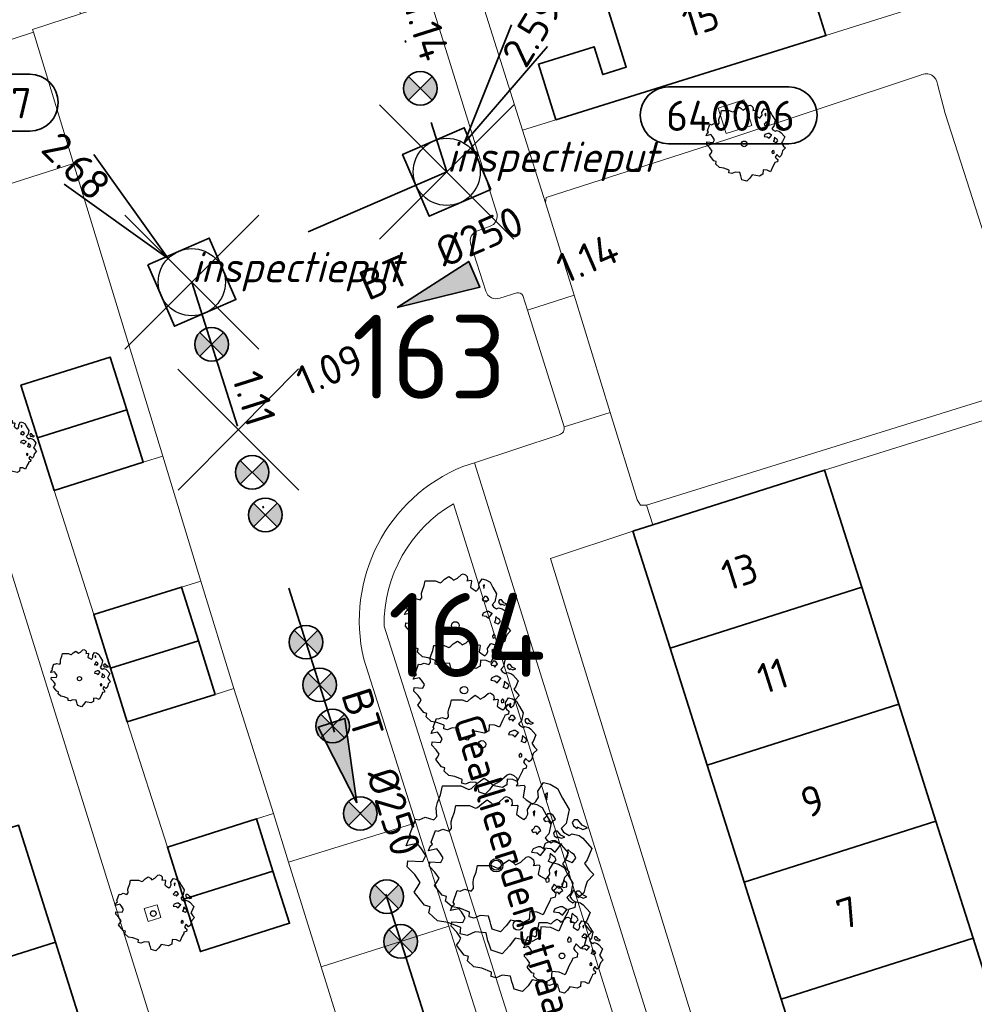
# Model space of a CAD drawing. Header units: metres. Extents: x 152391 to 157968, y 462336 to 467280.
# Tile 647 of 656: x 156724 to 156766, y 464712 to 464756. Entities that reach past the tile are written whole.
import ezdxf
from ezdxf.enums import TextEntityAlignment as Align

# ---------------------------------------------------------------- set-up
doc = ezdxf.new("R2010")
doc.units = ezdxf.units.M
doc.header["$LTSCALE"] = 0.75
doc.header["$PDMODE"] = 3
doc.header["$PDSIZE"] = 3
doc.linetypes.add('RI-VWA_BETON', pattern=[19, 9, -5, 0, -5])
doc.layers.get('0').update_dxf_attribs({"lineweight": 25})
doc.layers.get('defpoints').update_dxf_attribs({"lineweight": 25})
for name, color, linetype, lineweight in [('B-GV-GR-BOOM-S', 252, 'Continuous', 25), ('B-WE-GR-GROENVOORZIENING-GV', 251, 'Continuous', 18), ('B-WE-OG-BEBOUWING-GV', 6, 'Continuous', 35), ('B-WE-OG-BEBOUWING-T18', 1, 'Continuous', 18), ('B-WE-OG-TERREIN_CULTUURSCHEIDING-GV', 251, 'Continuous', 18), ('B-WE-OG-TOPOGRAFIE-T18', 1, 'Continuous', 18), ('B-WE-VH-VERHARDING_BETONSTRAATSTEEN-GV', 251, 'Continuous', 18), ('B-WE-VH-VERHARDING_TEGEL-GV', 251, 'Continuous', 18), ('N-OI-RI-T50', 130, 'Continuous', 50), ('N-OI-RI-VWA_PUTNUMMER-S @ 0.75', 36, 'Continuous', 35), ('N-OI-RI-VWA_RIOOLPUT_INSPECTIEPUT-S', 36, 'Continuous', 35), ('N-OI-RI-VWA_STROOMRICHTING-S @ 0.75', 36, 'Continuous', 35), ('N-OI-RI-VWA_TRANSPORTLEIDING_BETON_250-G', 36, 'RI-VWA_BETON', 35)]:
    doc.layers.add(name, color=color, linetype=linetype, lineweight=lineweight)
doc.layers.add('inspectieput', color=7, linetype='Continuous', plot=False)
doc.layers.add('N-OI-RI-VRIJVERVAL_HULPSTUK-S', color=210, linetype='Continuous', lineweight=35, plot=False)
doc.layers.add('N-OI-RI-VRIJVERVAL_HULPSTUK-S-GESLOTEN', color=190, linetype='Continuous', lineweight=35, plot=False)
doc.styles.add('NLCS-ISO', font='isocpeur.ttf')
doc.styles.add('NLCS-ISO-M750-T18', font='NLCS-ISO.ttf', dxfattribs={"height": 1.35})
doc.styles.add('NLCS-ISO-M750-T18_CURSIEF', font='NLCS-ISO.ttf', dxfattribs={"oblique": 15, "height": 1.35})
doc.styles.add('NLCS-ISO-M750-T50', font='NLCS-ISO.ttf', dxfattribs={"height": 3.75})

# ---------------------------------------------------------------- blocks, each defined once
blk = doc.blocks.new('*U218')
at = {"ltscale": 0.1}
blk.add_hatch(color=256, dxfattribs=at).paths.add_polyline_path([(-2.5, 0), (2.5, -0.833), (2.5, 0.833)])
at = {"ltscale": 0.1, "flags": 128}
blk.add_lwpolyline([(-2.5, 0), (2.5, -0.833), (2.5, 0.833)], close=True, dxfattribs=at)
at = {"ltscale": 0.1, "style": 'NLCS-ISO'}
for tag, p in [('MAT', (-1, 0.5)), ('BOBL', (-5.662, -3.24))]:
    blk.add_attdef(tag, text='', height=1.8, dxfattribs=at).set_placement(p, align=Align.BOTTOM_RIGHT)
for tag, p in [('DIA', (1, 0.5)), ('BOBR', (7.216, -3.245))]:
    blk.add_attdef(tag, text='', height=1.8, dxfattribs=at).set_placement(p, align=Align.BOTTOM_LEFT)
at = {"layer": 'defpoints', "ltscale": 0.1, "style": 'NLCS-ISO', "flags": 1}
blk.add_attdef('JVA', text='', height=1.8, dxfattribs=at).set_placement((0, -1), align=Align.TOP_CENTER)
blk = doc.blocks.new('*U49')
at = {"ltscale": 0.1, "style": 'NLCS-ISO'}
for tag, p in [('BOBL', (-30.473, 0)), ('MAT', (-1, 0.5))]:
    blk.add_attdef(tag, text='', height=1.8, dxfattribs=at).set_placement(p, align=Align.BOTTOM_RIGHT)
for tag, p in [('DIA', (1, 0.5)), ('BOBR', (29.527, -0.012))]:
    blk.add_attdef(tag, text='', height=1.8, dxfattribs=at).set_placement(p, align=Align.BOTTOM_LEFT)
at = {"layer": 'defpoints', "ltscale": 0.1, "style": 'NLCS-ISO', "flags": 1}
blk.add_attdef('JVA', text='', height=1.8, dxfattribs=at).set_placement((0, -1), align=Align.TOP_CENTER)
blk = doc.blocks.new('B-SRI-PUT_VWA-SO')
at = {"flags": 128}
blk.add_lwpolyline([(-2, 2), (2, 2), (2, -2), (-2, -2)], close=True, dxfattribs=at)
at = {"lineweight": -3, "flags": 128}
blk.add_lwpolyline([(2, -2), (2, 2), (-2, 2), (-2, -2)], close=True, dxfattribs=at)
at = {"lineweight": -3}
blk.add_circle((0, 0), 2, dxfattribs=at)
blk = doc.blocks.new('*U189')
for q in [(-5.834, 7.601), (-7.601, 5.834)]:
    blk.add_line((-1.414, 1.414), q)
blk.add_lwpolyline([(-16.81, 12.391), (-9.652, 12.391, -1), (-9.652, 9.007), (-16.81, 9.007, -1)], format="xyb", close=True)
at = {"ltscale": 0.1, "style": 'NLCS-ISO'}
blk.add_attdef('PUTNR', text='', height=1.8, dxfattribs=at).set_placement((-13.333, 10.667), align=Align.MIDDLE_CENTER)
blk.add_attdef('PUTHGT', text='', height=1.8, rotation=315, dxfattribs=at).set_placement((-8.443, 8.482), align=Align.MIDDLE_LEFT)
blk = doc.blocks.new('*U396')
for q in [(3.862, 8.769), (5.999, 7.472)]:
    blk.add_line((1.038, 1.71), q)
blk.add_lwpolyline([(20.376, 5.065), (13.218, 5.065, 1), (13.218, 1.681), (20.376, 1.681, 1)], format="xyb", close=True)
at = {"ltscale": 0.1, "style": 'NLCS-ISO'}
blk.add_attdef('PUTHGT', text='', height=1.8, rotation=58.73389, dxfattribs=at).set_placement((3.945, 6.552), align=Align.MIDDLE_LEFT)
blk.add_attdef('PUTNR', text='', height=1.8, dxfattribs=at).set_placement((16.9, 3.341), align=Align.MIDDLE_CENTER)
blk = doc.blocks.new('*U47')
at = {"ltscale": 0.1}
blk.add_hatch(color=256, dxfattribs=at).paths.add_polyline_path([(2.5, 0), (-2.5, -0.833), (-2.5, 0.833)])
at = {"ltscale": 0.1, "flags": 128}
blk.add_lwpolyline([(2.5, 0), (-2.5, -0.833), (-2.5, 0.833)], close=True, dxfattribs=at)
at = {"ltscale": 0.1, "style": 'NLCS-ISO'}
for tag, p in [('BOBL', (-20.707, 0)), ('MAT', (-1, 0.5))]:
    blk.add_attdef(tag, text='', height=1.8, dxfattribs=at).set_placement(p, align=Align.BOTTOM_RIGHT)
for tag, p in [('DIA', (1, 0.5)), ('BOBR', (19.761, -0.006))]:
    blk.add_attdef(tag, text='', height=1.8, dxfattribs=at).set_placement(p, align=Align.BOTTOM_LEFT)
at = {"layer": 'defpoints', "ltscale": 0.1, "style": 'NLCS-ISO', "flags": 1}
blk.add_attdef('JVA', text='', height=1.8, dxfattribs=at).set_placement((0, -1), align=Align.TOP_CENTER)
blk = doc.blocks.new('SRI-HULP')
h = blk.add_hatch(color=256)
h.dxf.hatch_style = 1
h.paths.add_polyline_path([(-0.707, 0.707, 0.198912), (-1, 0, 0.198912), (-0.707, -0.707), (0, 0)])
h = blk.add_hatch(color=256)
h.dxf.hatch_style = 1
h.paths.add_polyline_path([(1, 0, 0.198912), (0.707, 0.707), (0, 0), (0.707, -0.707, 0.198912)])
for p, q in [((-0.707, 0.707), (0.707, -0.707)), ((-0.707, -0.707), (0.707, 0.707))]:
    blk.add_line(p, q)
blk.add_circle((0, 0), 1)
blk = doc.blocks.new('SRI-HULP-B')
blk.add_line((-5.425, 5.4), (5.4, -5.4))
at = {"flags": 128}
blk.add_lwpolyline([(5.375, 5.425), (0, 0), (-5.4, -5.4)], dxfattribs=at)
blk = doc.blocks.new('ACMAP_ANN_TEMPLATE_type knoop')
at = {"layer": 'defpoints', "style": 'NLCS-ISO-M750-T18_CURSIEF', "oblique": 15}
blk.add_attdef('type_knoop', (0, 0), '', height=1.35, dxfattribs=at)
blk = doc.blocks.new('SGR-BOOM_21_30')
at = {"linetype": 'Continuous'}
for p, q in [((-1.109, 1.187), (-1.051, 1.335)), ((-1.051, 1.335), (-1.016, 1.499)), ((-1.016, 1.499), (-0.668, 1.499)), ((-0.668, 1.499), (-0.516, 1.433)), ((-0.516, 1.433), (-0.47, 1.45)), ((-0.47, 1.45), (-0.365, 1.548)), ((-0.365, 1.548), (-0.226, 1.647)), ((-0.226, 1.647), (-0.133, 1.581)), ((-0.133, 1.581), (-0.063, 1.515)), ((-0.063, 1.515), (0.065, 1.581)), ((0.065, 1.581), (0.205, 1.712)), ((0.205, 1.712), (0.263, 1.729)), ((0.263, 1.729), (0.333, 1.696)), ((0.333, 1.696), (0.391, 1.647)), ((0.402, 1.532), (0.379, 1.499)), ((0.379, 1.499), (0.53, 1.515)), ((0.391, 1.647), (0.402, 1.532)), ((0.542, 1.483), (0.507, 1.285)), ((0.53, 1.515), (0.542, 1.483)), ((0.786, 1.4), (0.891, 1.565)), ((0.798, 1.285), (0.786, 1.4)), ((0.891, 1.565), (1.019, 1.532)), ((0.972, 1.368), (0.926, 1.335)), ((0.926, 1.335), (0.949, 1.253)), ((0.961, 1.269), (0.972, 1.368)), ((1.019, 1.532), (1.158, 1.45)), ((1.158, 1.45), (1.251, 1.269)), ((-1.458, 0.858), (-1.342, 0.908)), ((-1.342, 0.908), (-1.179, 0.858)), ((-1.179, 0.858), (-1.121, 0.924)), ((-1.133, 1.088), (-1.109, 1.187)), ((-1.121, 0.924), (-1.133, 1.088)), ((0.507, 1.285), (0.565, 1.236)), ((0.565, 1.236), (0.693, 1.154)), ((0.693, 1.154), (0.751, 1.203)), ((0.751, 1.203), (0.798, 1.285)), ((0.937, 0.908), (0.891, 0.875)), ((0.972, 0.973), (0.937, 0.908)), ((0.949, 1.253), (0.961, 1.236)), ((1.03, 0.973), (0.972, 0.973)), ((1.077, 0.94), (1.03, 0.973)), ((1.124, 0.875), (1.077, 0.94)), ((1.251, 1.269), (1.379, 1.055)), ((1.379, 1.055), (1.321, 0.793)), ((-1.703, 0.365), (-1.656, 0.48)), ((-1.656, 0.48), (-1.598, 0.53)), ((-1.633, 0.579), (-1.528, 0.875)), ((-1.598, 0.53), (-1.633, 0.579)), ((-1.528, 0.875), (-1.458, 0.858)), ((0.891, 0.875), (0.926, 0.825)), ((0.926, 0.825), (0.984, 0.842)), ((1.054, 0.464), (0.926, 0.415)), ((0.984, 0.842), (1.03, 0.776)), ((1.03, 0.776), (1.077, 0.842)), ((1.112, 0.464), (1.054, 0.464)), ((1.077, 0.842), (1.124, 0.875)), ((1.217, 0.398), (1.112, 0.464)), ((1.321, 0.793), (1.228, 0.694)), ((1.228, 0.694), (1.275, 0.628)), ((1.275, 0.628), (1.379, 0.563)), ((1.379, 0.563), (1.438, 0.595)), ((1.472, 0.858), (1.438, 0.809)), ((1.438, 0.809), (1.461, 0.743)), ((1.438, 0.595), (1.565, 0.563)), ((1.461, 0.743), (1.531, 0.694)), ((1.542, 0.858), (1.472, 0.858)), ((1.531, 0.727), (1.635, 0.678)), ((1.531, 0.694), (1.542, 0.727)), ((1.624, 0.76), (1.542, 0.858)), ((1.565, 0.563), (1.635, 0.513)), ((1.728, 0.71), (1.624, 0.76)), ((1.635, 0.678), (1.728, 0.71)), ((1.635, 0.513), (1.81, 0.316)), ((-1.493, 0.415), (-1.703, 0.365)), ((-1.679, -0.029), (-1.668, 0.086)), ((-1.668, 0.086), (-1.389, 0.07)), ((-1.423, 0.333), (-1.493, 0.415)), ((-1.33, 0.185), (-1.423, 0.333)), ((-1.389, 0.07), (-1.33, 0.185)), ((0.926, 0.415), (0.891, 0.333)), ((0.891, 0.333), (1.03, 0.316)), ((1.03, 0.316), (1.112, 0.251)), ((1.112, 0.251), (1.205, 0.365)), ((1.205, 0.365), (1.24, 0.415)), ((1.344, 0.185), (1.31, 0.103)), ((1.434, 0.049), (1.31, 0.103)), ((1.356, 0.3), (1.344, 0.234)), ((1.344, 0.234), (1.344, 0.185)), ((1.426, 0.234), (1.356, 0.3)), ((1.472, 0.201), (1.426, 0.234)), ((1.434, 0.049), (1.507, 0.136)), ((1.507, 0.136), (1.472, 0.201)), ((1.717, 0.103), (1.67, 0.037)), ((1.67, 0.037), (1.763, -0.094)), ((1.81, 0.316), (1.717, 0.103)), ((-1.54, -0.177), (-1.679, -0.029)), ((-1.551, -0.505), (-1.493, -0.423)), ((-1.435, -0.324), (-1.54, -0.177)), ((-1.493, -0.423), (-1.435, -0.324)), ((1.286, -0.292), (1.24, -0.357)), ((1.24, -0.357), (1.251, -0.423)), ((1.263, -0.423), (1.333, -0.407)), ((1.333, -0.341), (1.286, -0.292)), ((1.333, -0.407), (1.333, -0.341)), ((1.682, -0.423), (1.658, -0.522)), ((1.717, -0.308), (1.682, -0.423)), ((1.845, -0.177), (1.717, -0.308)), ((1.763, -0.094), (1.845, -0.177)), ((-1.354, -0.752), (-1.551, -0.505)), ((-1.249, -0.784), (-1.354, -0.752)), ((-1.272, -0.899), (-1.249, -0.784)), ((1.368, -0.834), (1.356, -0.883)), ((1.484, -0.801), (1.368, -0.834)), ((1.461, -0.472), (1.391, -0.587)), ((1.391, -0.587), (1.426, -0.637)), ((1.426, -0.637), (1.496, -0.702)), ((1.577, -0.587), (1.461, -0.472)), ((1.496, -0.702), (1.484, -0.801)), ((1.658, -0.522), (1.577, -0.587)), ((-1.109, -1.047), (-1.272, -0.899)), ((-0.912, -1.08), (-1.109, -1.047)), ((-0.668, -1.179), (-0.912, -1.08)), ((-0.679, -1.294), (-0.668, -1.179)), ((-0.551, -1.326), (-0.679, -1.294)), ((-0.4, -1.261), (-0.551, -1.326)), ((-0.191, -1.277), (-0.4, -1.261)), ((-0.156, -1.425), (-0.191, -1.277)), ((0.844, -1.162), (0.833, -1.359)), ((1.03, -1.179), (0.844, -1.162)), ((1.182, -1.244), (1.03, -1.179)), ((1.286, -1.014), (1.182, -1.244)), ((1.356, -0.883), (1.286, -1.014)), ((-0.133, -1.491), (-0.156, -1.425)), ((-0.098, -1.606), (-0.133, -1.491)), ((0.112, -1.671), (-0.098, -1.606)), ((0.251, -1.524), (0.112, -1.671)), ((0.356, -1.376), (0.251, -1.524)), ((0.682, -1.441), (0.356, -1.376)), ((0.833, -1.359), (0.682, -1.441))]:
    blk.add_line(p, q, dxfattribs=at)
blk.add_circle((0, 0), 0.126, dxfattribs=at)
blk = doc.blocks.new('SGR-BOOM_31_50')
at = {"linetype": 'Continuous'}
for p, q in [((0.087, 2.108), (0.273, 2.283)), ((0.273, 2.283), (0.351, 2.305)), ((0.351, 2.305), (0.444, 2.261)), ((0.444, 2.261), (0.521, 2.196)), ((-1.479, 1.582), (-1.402, 1.78)), ((-1.402, 1.78), (-1.355, 1.999)), ((-1.355, 1.999), (-0.89, 1.999)), ((-0.89, 1.999), (-0.688, 1.911)), ((-0.688, 1.911), (-0.626, 1.933)), ((-0.626, 1.933), (-0.487, 2.064)), ((-0.487, 2.064), (-0.301, 2.196)), ((-0.301, 2.196), (-0.177, 2.108)), ((-0.177, 2.108), (-0.084, 2.02)), ((-0.084, 2.02), (0.087, 2.108)), ((0.537, 2.042), (0.506, 1.999)), ((0.506, 1.999), (0.707, 2.02)), ((0.521, 2.196), (0.537, 2.042)), ((0.723, 1.977), (0.676, 1.714)), ((0.707, 2.02), (0.723, 1.977)), ((1.048, 1.867), (1.188, 2.086)), ((1.064, 1.714), (1.048, 1.867)), ((1.188, 2.086), (1.358, 2.042)), ((1.296, 1.823), (1.234, 1.78)), ((1.234, 1.78), (1.265, 1.67)), ((1.281, 1.692), (1.296, 1.823)), ((1.358, 2.042), (1.545, 1.933)), ((1.545, 1.933), (1.669, 1.692)), ((-1.51, 1.451), (-1.479, 1.582)), ((-1.495, 1.232), (-1.51, 1.451)), ((0.676, 1.714), (0.754, 1.648)), ((0.754, 1.648), (0.924, 1.539)), ((0.924, 1.539), (1.002, 1.604)), ((1.002, 1.604), (1.064, 1.714)), ((1.265, 1.67), (1.281, 1.648)), ((1.669, 1.692), (1.839, 1.407)), ((1.839, 1.407), (1.762, 1.057)), ((-2.177, 0.772), (-2.038, 1.166)), ((-2.038, 1.166), (-1.944, 1.144)), ((-1.944, 1.144), (-1.789, 1.21)), ((-1.789, 1.21), (-1.572, 1.144)), ((-1.572, 1.144), (-1.495, 1.232)), ((1.25, 1.21), (1.188, 1.166)), ((1.188, 1.166), (1.234, 1.101)), ((1.234, 1.101), (1.312, 1.122)), ((1.296, 1.298), (1.25, 1.21)), ((1.374, 1.298), (1.296, 1.298)), ((1.312, 1.122), (1.374, 1.035)), ((1.436, 1.254), (1.374, 1.298)), ((1.374, 1.035), (1.436, 1.122)), ((1.498, 1.166), (1.436, 1.254)), ((1.436, 1.122), (1.498, 1.166)), ((1.762, 1.057), (1.638, 0.925)), ((1.638, 0.925), (1.7, 0.838)), ((1.963, 1.144), (1.917, 1.079)), ((1.917, 1.079), (1.948, 0.991)), ((1.948, 0.991), (2.041, 0.925)), ((2.056, 1.144), (1.963, 1.144)), ((2.041, 0.969), (2.18, 0.903)), ((2.041, 0.925), (2.056, 0.969)), ((2.165, 1.013), (2.056, 1.144)), ((2.304, 0.947), (2.165, 1.013)), ((2.18, 0.903), (2.304, 0.947)), ((-2.27, 0.487), (-2.208, 0.641)), ((-1.991, 0.553), (-2.27, 0.487)), ((-2.208, 0.641), (-2.131, 0.706)), ((-2.131, 0.706), (-2.177, 0.772)), ((-1.898, 0.444), (-1.991, 0.553)), ((-1.774, 0.246), (-1.898, 0.444)), ((1.234, 0.553), (1.188, 0.444)), ((1.188, 0.444), (1.374, 0.422)), ((1.405, 0.619), (1.234, 0.553)), ((1.483, 0.619), (1.405, 0.619)), ((1.622, 0.531), (1.483, 0.619)), ((1.483, 0.334), (1.607, 0.487)), ((1.607, 0.487), (1.653, 0.553)), ((1.7, 0.838), (1.839, 0.75)), ((1.839, 0.75), (1.917, 0.794)), ((1.917, 0.794), (2.087, 0.75)), ((2.087, 0.75), (2.18, 0.684)), ((2.18, 0.684), (2.413, 0.422)), ((-2.239, -0.038), (-2.224, 0.115)), ((-2.224, 0.115), (-1.851, 0.093)), ((-1.851, 0.093), (-1.774, 0.246)), ((1.374, 0.422), (1.483, 0.334)), ((1.793, 0.246), (1.746, 0.137)), ((1.911, 0.065), (1.746, 0.137)), ((1.808, 0.4), (1.793, 0.312)), ((1.793, 0.312), (1.793, 0.246)), ((1.901, 0.312), (1.808, 0.4)), ((1.963, 0.268), (1.901, 0.312)), ((1.911, 0.065), (2.01, 0.181)), ((2.01, 0.181), (1.963, 0.268)), ((2.289, 0.137), (2.227, 0.049)), ((2.227, 0.049), (2.351, -0.126)), ((2.413, 0.422), (2.289, 0.137)), ((-2.053, -0.235), (-2.239, -0.038)), ((-1.913, -0.433), (-2.053, -0.235)), ((-1.991, -0.564), (-1.913, -0.433)), ((1.715, -0.389), (1.653, -0.476)), ((1.777, -0.454), (1.715, -0.389)), ((2.289, -0.411), (2.242, -0.564)), ((2.459, -0.235), (2.289, -0.411)), ((2.351, -0.126), (2.459, -0.235)), ((-2.069, -0.673), (-1.991, -0.564)), ((-1.805, -1.002), (-2.069, -0.673)), ((1.653, -0.476), (1.669, -0.564)), ((1.684, -0.564), (1.777, -0.542)), ((1.777, -0.542), (1.777, -0.454)), ((1.948, -0.63), (1.855, -0.783)), ((1.855, -0.783), (1.901, -0.849)), ((1.901, -0.849), (1.994, -0.936)), ((2.103, -0.783), (1.948, -0.63)), ((2.211, -0.695), (2.103, -0.783)), ((2.242, -0.564), (2.211, -0.695)), ((-1.665, -1.046), (-1.805, -1.002)), ((-1.696, -1.199), (-1.665, -1.046)), ((-1.479, -1.396), (-1.696, -1.199)), ((1.808, -1.177), (1.715, -1.352)), ((1.824, -1.112), (1.808, -1.177)), ((1.979, -1.068), (1.824, -1.112)), ((1.994, -0.936), (1.979, -1.068)), ((-1.216, -1.44), (-1.479, -1.396)), ((-0.89, -1.571), (-1.216, -1.44)), ((-0.906, -1.725), (-0.89, -1.571)), ((-0.735, -1.769), (-0.906, -1.725)), ((-0.533, -1.681), (-0.735, -1.769)), ((-0.254, -1.703), (-0.533, -1.681)), ((-0.208, -1.9), (-0.254, -1.703)), ((1.126, -1.55), (1.11, -1.812)), ((1.374, -1.571), (1.126, -1.55)), ((1.576, -1.659), (1.374, -1.571)), ((1.715, -1.352), (1.576, -1.659)), ((-0.177, -1.988), (-0.208, -1.9)), ((-0.13, -2.141), (-0.177, -1.988)), ((0.149, -2.229), (-0.13, -2.141)), ((0.335, -2.031), (0.149, -2.229)), ((0.475, -1.834), (0.335, -2.031)), ((0.909, -1.922), (0.475, -1.834)), ((1.11, -1.812), (0.909, -1.922))]:
    blk.add_line(p, q, dxfattribs=at)
blk.add_circle((0, 0), 0.169, dxfattribs=at)
blk = doc.blocks.new('SGR-BOOM_50_100')
at = {"linetype": 'Continuous'}
for p, q in [((-1.869, 2.373), (-1.807, 2.665)), ((-1.807, 2.665), (-1.187, 2.665)), ((-1.187, 2.665), (-0.918, 2.548)), ((-0.835, 2.577), (-0.649, 2.752)), ((-0.649, 2.752), (-0.401, 2.928)), ((-0.401, 2.928), (-0.236, 2.811)), ((-0.236, 2.811), (-0.112, 2.694)), ((-0.112, 2.694), (0.116, 2.811)), ((0.116, 2.811), (0.364, 3.044)), ((0.364, 3.044), (0.467, 3.074)), ((0.467, 3.074), (0.591, 3.015)), ((0.591, 3.015), (0.695, 2.928)), ((0.715, 2.723), (0.674, 2.665)), ((0.674, 2.665), (0.943, 2.694)), ((0.695, 2.928), (0.715, 2.723)), ((0.943, 2.694), (0.964, 2.636)), ((1.398, 2.49), (1.584, 2.782)), ((1.584, 2.782), (1.811, 2.723)), ((1.811, 2.723), (2.059, 2.577)), ((-1.972, 2.11), (-1.869, 2.373)), ((-0.918, 2.548), (-0.835, 2.577)), ((0.964, 2.636), (0.902, 2.285)), ((0.902, 2.285), (1.005, 2.198)), ((1.336, 2.139), (1.418, 2.285)), ((1.418, 2.285), (1.398, 2.49)), ((1.729, 2.431), (1.646, 2.373)), ((1.646, 2.373), (1.687, 2.227)), ((1.687, 2.227), (1.708, 2.198)), ((1.708, 2.256), (1.729, 2.431)), ((2.059, 2.577), (2.225, 2.256)), ((2.225, 2.256), (2.452, 1.876)), ((-2.014, 1.935), (-1.972, 2.11)), ((-1.993, 1.643), (-2.014, 1.935)), ((1.005, 2.198), (1.232, 2.052)), ((1.232, 2.052), (1.336, 2.139)), ((2.452, 1.876), (2.349, 1.409)), ((-2.903, 1.029), (-2.717, 1.555)), ((-2.717, 1.555), (-2.593, 1.526)), ((-2.593, 1.526), (-2.386, 1.613)), ((-2.386, 1.613), (-2.096, 1.526)), ((-2.096, 1.526), (-1.993, 1.643)), ((1.667, 1.613), (1.584, 1.555)), ((1.584, 1.555), (1.646, 1.467)), ((1.646, 1.467), (1.749, 1.497)), ((1.729, 1.73), (1.667, 1.613)), ((1.832, 1.73), (1.729, 1.73)), ((1.749, 1.497), (1.832, 1.38)), ((1.915, 1.672), (1.832, 1.73)), ((1.832, 1.38), (1.915, 1.497)), ((1.997, 1.555), (1.915, 1.672)), ((1.915, 1.497), (1.997, 1.555)), ((2.349, 1.409), (2.183, 1.234)), ((2.618, 1.526), (2.556, 1.438)), ((2.556, 1.438), (2.597, 1.321)), ((2.597, 1.321), (2.721, 1.234)), ((2.742, 1.526), (2.618, 1.526)), ((2.886, 1.351), (2.742, 1.526)), ((3.072, 1.263), (2.886, 1.351)), ((-2.944, 0.854), (-2.841, 0.942)), ((-2.841, 0.942), (-2.903, 1.029)), ((2.183, 1.234), (2.266, 1.117)), ((2.266, 1.117), (2.452, 1)), ((2.452, 1), (2.556, 1.059)), ((2.556, 1.059), (2.783, 1)), ((2.721, 1.292), (2.907, 1.205)), ((2.721, 1.234), (2.742, 1.292)), ((2.783, 1), (2.907, 0.913)), ((2.907, 1.205), (3.072, 1.263)), ((2.907, 0.913), (3.217, 0.562)), ((-3.027, 0.65), (-2.944, 0.854)), ((-2.655, 0.737), (-3.027, 0.65)), ((-2.531, 0.591), (-2.655, 0.737)), ((-2.365, 0.329), (-2.531, 0.591)), ((1.646, 0.737), (1.584, 0.591)), ((1.584, 0.591), (1.832, 0.562)), ((1.873, 0.825), (1.646, 0.737)), ((1.832, 0.562), (1.977, 0.445)), ((1.977, 0.825), (1.873, 0.825)), ((2.163, 0.708), (1.977, 0.825)), ((1.977, 0.445), (2.142, 0.65)), ((2.142, 0.65), (2.204, 0.737)), ((2.411, 0.533), (2.39, 0.416)), ((2.535, 0.416), (2.411, 0.533)), ((3.217, 0.562), (3.052, 0.183)), ((-2.985, -0.051), (-2.965, 0.153)), ((-2.965, 0.153), (-2.469, 0.124)), ((-2.469, 0.124), (-2.365, 0.329)), ((2.39, 0.329), (2.328, 0.183)), ((2.549, 0.087), (2.328, 0.183)), ((2.39, 0.416), (2.39, 0.329)), ((2.618, 0.358), (2.535, 0.416)), ((2.549, 0.087), (2.68, 0.241)), ((2.68, 0.241), (2.618, 0.358)), ((3.052, 0.183), (2.969, 0.066)), ((2.969, 0.066), (3.135, -0.168)), ((-2.737, -0.314), (-2.985, -0.051)), ((-2.551, -0.577), (-2.737, -0.314)), ((3.279, -0.314), (3.052, -0.548)), ((3.135, -0.168), (3.279, -0.314)), ((-2.758, -0.898), (-2.655, -0.752)), ((-2.655, -0.752), (-2.551, -0.577)), ((2.287, -0.518), (2.204, -0.635)), ((2.204, -0.635), (2.225, -0.752)), ((2.245, -0.752), (2.37, -0.723)), ((2.37, -0.606), (2.287, -0.518)), ((2.37, -0.723), (2.37, -0.606)), ((2.597, -0.84), (2.473, -1.044)), ((2.804, -1.044), (2.597, -0.84)), ((2.99, -0.752), (2.948, -0.927)), ((3.052, -0.548), (2.99, -0.752)), ((-2.407, -1.336), (-2.758, -0.898)), ((2.473, -1.044), (2.535, -1.132)), ((2.535, -1.132), (2.659, -1.248)), ((2.659, -1.248), (2.638, -1.424)), ((2.948, -0.927), (2.804, -1.044)), ((-2.22, -1.394), (-2.407, -1.336)), ((-2.262, -1.599), (-2.22, -1.394)), ((-1.972, -1.862), (-2.262, -1.599)), ((2.411, -1.57), (2.287, -1.803)), ((2.432, -1.482), (2.411, -1.57)), ((2.638, -1.424), (2.432, -1.482)), ((-1.621, -1.92), (-1.972, -1.862)), ((-1.187, -2.095), (-1.621, -1.92)), ((-1.207, -2.3), (-1.187, -2.095)), ((1.501, -2.066), (1.48, -2.417)), ((1.832, -2.095), (1.501, -2.066)), ((2.101, -2.212), (1.832, -2.095)), ((2.287, -1.803), (2.101, -2.212)), ((-0.98, -2.358), (-1.207, -2.3)), ((-0.711, -2.241), (-0.98, -2.358)), ((-0.339, -2.271), (-0.711, -2.241)), ((-0.277, -2.533), (-0.339, -2.271)), ((-0.236, -2.65), (-0.277, -2.533)), ((0.633, -2.446), (0.447, -2.709)), ((1.212, -2.563), (0.633, -2.446)), ((1.48, -2.417), (1.212, -2.563)), ((-0.174, -2.855), (-0.236, -2.65)), ((0.199, -2.971), (-0.174, -2.855)), ((0.447, -2.709), (0.199, -2.971))]:
    blk.add_line(p, q, dxfattribs=at)
blk.add_circle((0, 0), 0.225, dxfattribs=at)
blk = doc.blocks.new('SGR-BOOM_100')
at = {"linetype": 'Continuous'}
for p, q in [((0.154, 3.738), (0.484, 4.049)), ((0.484, 4.049), (0.622, 4.088)), ((0.622, 4.088), (0.787, 4.01)), ((0.787, 4.01), (0.924, 3.894)), ((-2.486, 3.156), (-2.403, 3.544)), ((-2.403, 3.544), (-1.578, 3.544)), ((-1.578, 3.544), (-1.221, 3.389)), ((-1.111, 3.428), (-0.863, 3.661)), ((-0.863, 3.661), (-0.533, 3.894)), ((-0.533, 3.894), (-0.313, 3.738)), ((-0.313, 3.738), (-0.148, 3.583)), ((-0.148, 3.583), (0.154, 3.738)), ((0.952, 3.622), (0.897, 3.544)), ((0.897, 3.544), (1.254, 3.583)), ((0.924, 3.894), (0.952, 3.622)), ((1.254, 3.583), (1.282, 3.505)), ((1.859, 3.311), (2.107, 3.7)), ((2.107, 3.7), (2.409, 3.622)), ((2.409, 3.622), (2.739, 3.428)), ((-2.623, 2.806), (-2.486, 3.156)), ((-1.221, 3.389), (-1.111, 3.428)), ((1.282, 3.505), (1.199, 3.039)), ((1.887, 3.039), (1.859, 3.311)), ((2.299, 3.233), (2.189, 3.156)), ((2.189, 3.156), (2.244, 2.962)), ((2.272, 3), (2.299, 3.233)), ((2.739, 3.428), (2.959, 3)), ((-2.678, 2.573), (-2.623, 2.806)), ((1.199, 3.039), (1.337, 2.923)), ((1.337, 2.923), (1.639, 2.729)), ((1.639, 2.729), (1.777, 2.845)), ((1.777, 2.845), (1.887, 3.039)), ((2.244, 2.962), (2.272, 2.923)), ((2.959, 3), (3.261, 2.495)), ((-2.651, 2.185), (-2.678, 2.573)), ((2.299, 2.301), (2.217, 2.146)), ((2.437, 2.301), (2.299, 2.301)), ((2.546, 2.224), (2.437, 2.301)), ((2.656, 2.068), (2.546, 2.224)), ((3.261, 2.495), (3.124, 1.874)), ((-3.861, 1.369), (-3.613, 2.068)), ((-3.613, 2.068), (-3.448, 2.029)), ((-3.448, 2.029), (-3.173, 2.146)), ((-3.173, 2.146), (-2.788, 2.029)), ((-2.788, 2.029), (-2.651, 2.185)), ((2.217, 2.146), (2.107, 2.068)), ((2.107, 2.068), (2.189, 1.952)), ((2.189, 1.952), (2.327, 1.991)), ((2.327, 1.991), (2.437, 1.835)), ((2.437, 1.835), (2.546, 1.991)), ((2.546, 1.991), (2.656, 2.068)), ((3.124, 1.874), (2.904, 1.641)), ((3.481, 2.029), (3.399, 1.913)), ((3.399, 1.913), (3.454, 1.758)), ((3.646, 2.029), (3.481, 2.029)), ((3.839, 1.796), (3.646, 2.029)), ((4.086, 1.68), (3.839, 1.796)), ((-3.778, 1.253), (-3.861, 1.369)), ((2.904, 1.641), (3.014, 1.486)), ((3.014, 1.486), (3.261, 1.33)), ((3.261, 1.33), (3.399, 1.408)), ((3.399, 1.408), (3.701, 1.33)), ((3.454, 1.758), (3.619, 1.641)), ((3.619, 1.719), (3.866, 1.602)), ((3.619, 1.641), (3.646, 1.719)), ((3.701, 1.33), (3.866, 1.214)), ((3.866, 1.602), (4.086, 1.68)), ((-4.026, 0.864), (-3.916, 1.136)), ((-3.531, 0.981), (-4.026, 0.864)), ((-3.916, 1.136), (-3.778, 1.253)), ((-3.366, 0.787), (-3.531, 0.981)), ((2.189, 0.981), (2.107, 0.787)), ((2.492, 1.097), (2.189, 0.981)), ((2.629, 1.097), (2.492, 1.097)), ((2.877, 0.942), (2.629, 1.097)), ((2.849, 0.864), (2.931, 0.981)), ((3.866, 1.214), (4.279, 0.748)), ((-3.146, 0.437), (-3.366, 0.787)), ((2.107, 0.787), (2.437, 0.748)), ((2.437, 0.748), (2.629, 0.592)), ((2.629, 0.592), (2.849, 0.864)), ((3.206, 0.709), (3.179, 0.553)), ((3.179, 0.553), (3.179, 0.437)), ((3.371, 0.553), (3.206, 0.709)), ((3.481, 0.476), (3.371, 0.553)), ((3.564, 0.32), (3.481, 0.476)), ((4.279, 0.748), (4.059, 0.243)), ((-3.971, -0.068), (-3.943, 0.204)), ((-3.943, 0.204), (-3.283, 0.165)), ((-3.283, 0.165), (-3.146, 0.437)), ((3.179, 0.437), (3.096, 0.243)), ((3.39, 0.115), (3.096, 0.243)), ((3.39, 0.115), (3.564, 0.32)), ((4.059, 0.243), (3.949, 0.087)), ((3.949, 0.087), (4.169, -0.223)), ((-3.641, -0.418), (-3.971, -0.068)), ((-3.393, -0.767), (-3.641, -0.418)), ((4.361, -0.418), (4.059, -0.728)), ((4.169, -0.223), (4.361, -0.418)), ((-3.531, -1), (-3.393, -0.767)), ((3.041, -0.689), (2.931, -0.845)), ((2.931, -0.845), (2.959, -1)), ((3.151, -0.806), (3.041, -0.689)), ((3.151, -0.961), (3.151, -0.806)), ((4.059, -0.728), (3.976, -1)), ((-3.668, -1.194), (-3.531, -1)), ((-3.201, -1.777), (-3.668, -1.194)), ((2.986, -1), (3.151, -0.961)), ((3.454, -1.117), (3.289, -1.389)), ((3.729, -1.389), (3.454, -1.117)), ((3.921, -1.233), (3.729, -1.389)), ((3.976, -1), (3.921, -1.233)), ((3.289, -1.389), (3.371, -1.505)), ((3.371, -1.505), (3.536, -1.66)), ((3.536, -1.66), (3.509, -1.893)), ((-2.953, -1.855), (-3.201, -1.777)), ((-3.008, -2.126), (-2.953, -1.855)), ((-2.623, -2.476), (-3.008, -2.126)), ((3.206, -2.088), (3.041, -2.398)), ((3.234, -1.971), (3.206, -2.088)), ((3.509, -1.893), (3.234, -1.971)), ((-2.156, -2.554), (-2.623, -2.476)), ((-1.578, -2.787), (-2.156, -2.554)), ((3.041, -2.398), (2.794, -2.942)), ((-1.606, -3.059), (-1.578, -2.787)), ((-1.303, -3.136), (-1.606, -3.059)), ((-0.946, -2.981), (-1.303, -3.136)), ((-0.451, -3.02), (-0.946, -2.981)), ((-0.368, -3.369), (-0.451, -3.02)), ((1.997, -2.748), (1.969, -3.214)), ((2.437, -2.787), (1.997, -2.748)), ((2.794, -2.942), (2.437, -2.787)), ((-0.313, -3.525), (-0.368, -3.369)), ((0.842, -3.253), (0.594, -3.602)), ((1.612, -3.408), (0.842, -3.253)), ((1.969, -3.214), (1.612, -3.408)), ((-0.231, -3.797), (-0.313, -3.525)), ((0.264, -3.952), (-0.231, -3.797)), ((0.594, -3.602), (0.264, -3.952))]:
    blk.add_line(p, q, dxfattribs=at)
blk.add_circle((0, 0), 0.299, dxfattribs=at)
blk = doc.blocks.new('SGR-BOOM_0_20')
at = {"linetype": 'Continuous'}
for p, q in [((-0.85, 0.816), (-0.832, 0.89)), ((-0.832, 0.89), (-0.788, 1.001)), ((-0.788, 1.001), (-0.762, 1.124)), ((-0.762, 1.124), (-0.501, 1.124)), ((-0.501, 1.124), (-0.387, 1.075)), ((-0.387, 1.075), (-0.352, 1.087)), ((-0.352, 1.087), (-0.274, 1.161)), ((-0.274, 1.161), (-0.169, 1.235)), ((-0.169, 1.235), (-0.099, 1.186)), ((-0.099, 1.186), (-0.047, 1.137)), ((-0.047, 1.137), (0.049, 1.186)), ((0.049, 1.186), (0.154, 1.284)), ((0.154, 1.284), (0.197, 1.297)), ((0.197, 1.297), (0.25, 1.272)), ((0.25, 1.272), (0.293, 1.235)), ((0.302, 1.149), (0.284, 1.124)), ((0.284, 1.124), (0.398, 1.137)), ((0.293, 1.235), (0.302, 1.149)), ((0.407, 1.112), (0.38, 0.964)), ((0.38, 0.964), (0.424, 0.927)), ((0.398, 1.137), (0.407, 1.112)), ((0.424, 0.927), (0.52, 0.865)), ((0.52, 0.865), (0.564, 0.902)), ((0.564, 0.902), (0.598, 0.964)), ((0.59, 1.05), (0.668, 1.173)), ((0.598, 0.964), (0.59, 1.05)), ((0.668, 1.173), (0.764, 1.149)), ((0.729, 1.026), (0.694, 1.001)), ((0.694, 1.001), (0.712, 0.939)), ((0.712, 0.939), (0.721, 0.927)), ((0.721, 0.952), (0.729, 1.026)), ((0.764, 1.149), (0.869, 1.087)), ((0.869, 1.087), (0.939, 0.952)), ((0.939, 0.952), (1.035, 0.792)), ((-1.225, 0.434), (-1.146, 0.656)), ((-1.146, 0.656), (-1.094, 0.644)), ((-1.094, 0.644), (-1.007, 0.681)), ((-1.007, 0.681), (-0.884, 0.644)), ((-0.884, 0.644), (-0.841, 0.693)), ((-0.841, 0.693), (-0.85, 0.816)), ((0.703, 0.681), (0.668, 0.656)), ((0.668, 0.656), (0.694, 0.619)), ((0.694, 0.619), (0.738, 0.631)), ((0.729, 0.73), (0.703, 0.681)), ((0.773, 0.73), (0.729, 0.73)), ((0.738, 0.631), (0.773, 0.582)), ((0.808, 0.705), (0.773, 0.73)), ((0.773, 0.582), (0.808, 0.631)), ((0.843, 0.656), (0.808, 0.705)), ((0.808, 0.631), (0.843, 0.656)), ((0.991, 0.594), (0.921, 0.521)), ((0.921, 0.521), (0.956, 0.471)), ((0.956, 0.471), (1.035, 0.422)), ((1.035, 0.792), (0.991, 0.594)), ((1.035, 0.422), (1.078, 0.447)), ((1.104, 0.644), (1.078, 0.607)), ((1.078, 0.607), (1.096, 0.557)), ((1.078, 0.447), (1.174, 0.422)), ((1.096, 0.557), (1.148, 0.521)), ((1.157, 0.644), (1.104, 0.644)), ((1.148, 0.545), (1.226, 0.508)), ((1.148, 0.521), (1.157, 0.545)), ((1.218, 0.57), (1.157, 0.644)), ((1.296, 0.533), (1.218, 0.57)), ((1.226, 0.508), (1.296, 0.533)), ((-1.277, 0.274), (-1.242, 0.36)), ((-1.12, 0.311), (-1.277, 0.274)), ((-1.259, -0.022), (-1.251, 0.065)), ((-1.251, 0.065), (-1.041, 0.052)), ((-1.242, 0.36), (-1.198, 0.397)), ((-1.198, 0.397), (-1.225, 0.434)), ((-1.068, 0.249), (-1.12, 0.311)), ((-0.998, 0.139), (-1.068, 0.249)), ((-1.041, 0.052), (-0.998, 0.139)), ((0.694, 0.311), (0.668, 0.249)), ((0.668, 0.249), (0.773, 0.237)), ((0.79, 0.348), (0.694, 0.311)), ((0.773, 0.237), (0.834, 0.188)), ((0.834, 0.348), (0.79, 0.348)), ((0.912, 0.299), (0.834, 0.348)), ((0.834, 0.188), (0.904, 0.274)), ((0.904, 0.274), (0.93, 0.311)), ((1.008, 0.139), (0.982, 0.077)), ((1.075, 0.037), (0.982, 0.077)), ((1.017, 0.225), (1.008, 0.176)), ((1.008, 0.176), (1.008, 0.139)), ((1.069, 0.176), (1.017, 0.225)), ((1.104, 0.151), (1.069, 0.176)), ((1.075, 0.037), (1.13, 0.102)), ((1.13, 0.102), (1.104, 0.151)), ((1.174, 0.422), (1.226, 0.385)), ((1.226, 0.385), (1.357, 0.237)), ((1.287, 0.077), (1.253, 0.028)), ((1.253, 0.028), (1.322, -0.071)), ((1.357, 0.237), (1.287, 0.077)), ((-1.155, -0.132), (-1.259, -0.022)), ((-1.164, -0.379), (-1.12, -0.317)), ((-1.015, -0.564), (-1.164, -0.379)), ((-1.076, -0.243), (-1.155, -0.132)), ((-1.12, -0.317), (-1.076, -0.243)), ((0.965, -0.219), (0.93, -0.268)), ((0.93, -0.268), (0.939, -0.317)), ((0.947, -0.317), (1, -0.305)), ((1, -0.256), (0.965, -0.219)), ((1, -0.305), (1, -0.256)), ((1.096, -0.354), (1.043, -0.44)), ((1.183, -0.44), (1.096, -0.354)), ((1.244, -0.391), (1.183, -0.44)), ((1.261, -0.317), (1.244, -0.391)), ((1.287, -0.231), (1.261, -0.317)), ((1.383, -0.132), (1.287, -0.231)), ((1.322, -0.071), (1.383, -0.132)), ((-0.937, -0.588), (-1.015, -0.564)), ((-0.954, -0.675), (-0.937, -0.588)), ((-0.832, -0.785), (-0.954, -0.675)), ((-0.684, -0.81), (-0.832, -0.785)), ((-0.501, -0.884), (-0.684, -0.81)), ((0.633, -0.872), (0.625, -1.019)), ((0.773, -0.884), (0.633, -0.872)), ((0.965, -0.761), (0.886, -0.933)), ((1.017, -0.662), (0.965, -0.761)), ((1.026, -0.625), (1.017, -0.662)), ((1.113, -0.601), (1.026, -0.625)), ((1.043, -0.44), (1.069, -0.477)), ((1.069, -0.477), (1.122, -0.527)), ((1.122, -0.527), (1.113, -0.601)), ((-0.509, -0.97), (-0.501, -0.884)), ((-0.413, -0.995), (-0.509, -0.97)), ((-0.3, -0.946), (-0.413, -0.995)), ((-0.143, -0.958), (-0.3, -0.946)), ((-0.117, -1.069), (-0.143, -0.958)), ((-0.099, -1.118), (-0.117, -1.069)), ((-0.073, -1.204), (-0.099, -1.118)), ((0.084, -1.254), (-0.073, -1.204)), ((0.188, -1.143), (0.084, -1.254)), ((0.267, -1.032), (0.188, -1.143)), ((0.511, -1.081), (0.267, -1.032)), ((0.625, -1.019), (0.511, -1.081)), ((0.886, -0.933), (0.773, -0.884))]:
    blk.add_line(p, q, dxfattribs=at)
blk.add_circle((0, 0), 0.0948, dxfattribs=at)

msp = doc.modelspace()

# ---------------------------------------------------------------- linework, layer by layer
at = {"layer": 'B-WE-GR-GROENVOORZIENING-GV'}
for points in [[(156755.977, 464752.769), (156754.833, 464752.404), (156755.198, 464751.261), (156756.341, 464751.626)], [(156729.938, 464716.224), (156729.766, 464716.798), (156729.192, 464716.626), (156729.364, 464716.052)]]:
    msp.add_lwpolyline(points, close=True, dxfattribs=at)
at = {"layer": 'B-WE-OG-BEBOUWING-GV'}
for points in [[(156749.476, 464758.236), (156750.728, 464754.224), (156749.678, 464753.896), (156749.29, 464755.14), (156746.808, 464754.366), (156747.583, 464751.881), (156759.65, 464755.644), (156758.011, 464760.899)], [(156724.429, 464737.662), (156728.41, 464738.922), (156727.666, 464741.271), (156723.685, 464740.011)], [(156728.41, 464738.922), (156724.429, 464737.662), (156725.172, 464735.313), (156729.153, 464736.573)], [(156751.912, 464733.77), (156751.029, 464733.488), (156752.686, 464728.259), (156761.251, 464730.991), (156759.594, 464736.22)], [(156727.687, 464727.367), (156731.614, 464728.595), (156730.864, 464730.994), (156726.937, 464729.766)], [(156752.686, 464728.259), (156754.344, 464723.03), (156762.909, 464725.762), (156761.251, 464730.991)], [(156732.364, 464726.196), (156731.614, 464728.595), (156727.687, 464727.367), (156728.437, 464724.968)], [(156762.909, 464725.762), (156754.344, 464723.03), (156756.001, 464717.801), (156764.566, 464720.533)], [(156725.231, 464715.119), (156723.582, 464720.35), (156715.048, 464717.66), (156716.697, 464712.429)], [(156730.966, 464717.041), (156734.947, 464718.301), (156734.208, 464720.636), (156730.227, 464719.376)], [(156756.001, 464717.801), (156757.658, 464712.572), (156766.224, 464715.304), (156764.566, 464720.533)], [(156734.947, 464718.301), (156730.966, 464717.041), (156731.705, 464714.705), (156735.686, 464715.965)], [(156726.888, 464709.864), (156725.231, 464715.119), (156716.697, 464712.429), (156716.754, 464712.247), (156714.247, 464711.501), (156715.652, 464707.258), (156718.086, 464708.024), (156718.354, 464707.173)], [(156757.658, 464712.572), (156759.316, 464707.343), (156767.881, 464710.075), (156766.224, 464715.304)]]:
    msp.add_lwpolyline(points, close=True, dxfattribs=at)
at = {"layer": 'B-WE-OG-TERREIN_CULTUURSCHEIDING-GV'}
for points in [[(156749.22, 464698.385), (156755.28, 464700.307), (156743.952, 464736.539), (156743.435, 464736.38)], [(156739.908, 464729.244), (156749.283, 464699.769), (156753.519, 464701.112), (156743.011, 464734.718)], [(156743.011, 464734.718), (156753.519, 464701.112), (156749.283, 464699.769), (156739.908, 464729.244)], [(156739.005, 464727.775), (156741.331, 464720.464), (156742.802, 464715.838), (156747.618, 464700.699)]]:
    msp.add_lwpolyline(points, dxfattribs=at)
for points in [[(156743.435, 464736.38, 0.370009), (156739.005, 464727.775)], [(156743.011, 464734.718, 0.269013), (156739.908, 464729.244)], [(156739.908, 464729.244, -0.269013), (156743.011, 464734.718)]]:
    msp.add_lwpolyline(points, format="xyb", dxfattribs=at)
at = {"layer": 'B-WE-VH-VERHARDING_BETONSTRAATSTEEN-GV'}
for points in [[(156744.933, 464747.75), (156728.92, 464799.173)], [(156729.951, 464757.77), (156726.341, 464756.607), (156724.207, 464755.919), (156724.246, 464755.791), (156726.032, 464749.931), (156730.02, 464736.847), (156731.722, 464731.264), (156733.202, 464726.458), (156734.964, 464720.872), (156735.643, 464718.693), (156741.331, 464720.464), (156739.005, 464727.775)], [(156763.884, 464753.869), (156755.231, 464750.991), (156747.155, 464748.401), (156747.127, 464748.163), (156748.396, 464744.042), (156750.009, 464738.801), (156751.214, 464734.89), (156751.364, 464734.653), (156751.632, 464734.654), (156768.587, 464739.93), (156768.792, 464740.289), (156767.499, 464744.323), (156765.819, 464749.562), (156764.984, 464752.165), (156764.634, 464753.47)], [(156744.08, 464746.922), (156744.625, 464747.105)], [(156744.456, 464744.216), (156743.789, 464746.301)], [(156745.838, 464744.14), (156745.082, 464743.909)], [(156747.95, 464738.158), (156746.323, 464743.367), (156746.112, 464744.018)], [(156743.435, 464736.38), (156743.952, 464736.539), (156747.74, 464737.803)], [(156747.618, 464700.699), (156742.802, 464715.838), (156737.097, 464714.023), (156739.316, 464706.897), (156741.116, 464701.117), (156745.163, 464688.119), (156745.373, 464687.882), (156751.1, 464689.691), (156778.324, 464698.289)]]:
    msp.add_lwpolyline(points, dxfattribs=at)
for points in [[(156764.383, 464753.869, 0.256514), (156763.884, 464753.869)], [(156764.634, 464753.47, 0.243085), (156764.383, 464753.869)], [(156744.625, 464747.105, 0.418647), (156744.933, 464747.75)], [(156743.789, 464746.301, -0.416842), (156744.08, 464746.922)], [(156745.082, 464743.909, -0.432338), (156744.456, 464744.216)], [(156746.112, 464744.018, 0.313473), (156745.838, 464744.14)], [(156747.74, 464737.803, 0.433681), (156747.95, 464738.158)], [(156739.005, 464727.775, -0.370009), (156743.435, 464736.38)]]:
    msp.add_lwpolyline(points, format="xyb", dxfattribs=at)
for points in [[(156730.864, 464730.994), (156731.722, 464731.264), (156730.02, 464736.847), (156729.153, 464736.573), (156725.172, 464735.313), (156726.937, 464729.766)], [(156730.227, 464719.376), (156734.208, 464720.636), (156734.964, 464720.872), (156733.202, 464726.458), (156732.364, 464726.196), (156728.437, 464724.968)], [(156735.643, 464718.693), (156737.097, 464714.023), (156742.802, 464715.838), (156741.331, 464720.464)]]:
    msp.add_lwpolyline(points, close=True, dxfattribs=at)
at = {"layer": 'B-WE-VH-VERHARDING_TEGEL-GV'}
for points in [[(156746.112, 464744.018), (156746.323, 464743.367), (156748.396, 464744.042), (156747.127, 464748.163), (156746.095, 464751.417), (156730.92, 464799.51)], [(156728.92, 464799.173), (156744.933, 464747.75)], [(156764.634, 464753.47), (156764.984, 464752.165), (156765.819, 464749.562), (156767.499, 464744.323), (156768.792, 464740.289), (156768.587, 464739.93), (156751.632, 464734.654), (156751.912, 464733.77), (156759.594, 464736.22), (156769.383, 464739.284), (156770.898, 464739.728), (156767.648, 464750.042), (156772.227, 464751.448), (156771.257, 464754.607), (156769.997, 464758.885), (156768.669, 464758.493), (156759.65, 464755.644), (156747.583, 464751.881), (156746.095, 464751.417), (156747.127, 464748.163)], [(156747.127, 464748.163), (156747.155, 464748.401), (156755.231, 464750.991), (156763.884, 464753.869)], [(156739.316, 464706.897), (156737.097, 464714.023), (156735.643, 464718.693), (156734.964, 464720.872), (156734.208, 464720.636), (156734.947, 464718.301), (156735.686, 464715.965), (156731.705, 464714.705), (156730.966, 464717.041), (156730.227, 464719.376), (156728.437, 464724.968), (156727.687, 464727.367), (156726.937, 464729.766), (156725.172, 464735.313), (156724.429, 464737.662), (156723.685, 464740.011), (156727.666, 464741.271), (156728.41, 464738.922), (156729.153, 464736.573), (156730.02, 464736.847), (156726.032, 464749.931), (156718.153, 464747.405)], [(156744.625, 464747.105), (156744.08, 464746.922)], [(156743.789, 464746.301), (156744.456, 464744.216)], [(156745.082, 464743.909), (156745.838, 464744.14)], [(156719.969, 464742.128), (156729.786, 464710.713)], [(156743.952, 464736.539), (156755.28, 464700.307), (156757.019, 464700.961), (156747.339, 464732.271), (156751.029, 464733.488), (156751.912, 464733.77), (156751.632, 464734.654), (156751.364, 464734.653), (156751.214, 464734.89), (156750.009, 464738.801), (156747.95, 464738.158)], [(156747.74, 464737.803), (156743.952, 464736.539)]]:
    msp.add_lwpolyline(points, dxfattribs=at)
for points in [[(156710.757, 464794.819), (156688.256, 464787.733), (156688.88, 464785.738), (156690.349, 464786.198), (156700.303, 464789.344), (156708.7, 464791.987), (156711.555, 464792.924), (156721.477, 464761.516), (156718.487, 464760.676), (156710.086, 464758.041), (156700.124, 464754.886), (156698.675, 464754.434), (156697.727, 464754.115), (156690.428, 464751.661), (156690.844, 464750.463), (156691.137, 464749.619), (156697.199, 464751.6), (156715.112, 464757.452), (156716.407, 464753.237), (156724.246, 464755.791), (156724.207, 464755.919), (156726.341, 464756.607), (156714.019, 464795.709)], [(156724.246, 464755.791), (156716.407, 464753.237), (156718.153, 464747.405), (156726.032, 464749.931)], [(156755.977, 464752.769), (156756.341, 464751.626), (156755.198, 464751.261), (156754.833, 464752.404)], [(156750.009, 464738.801), (156748.396, 464744.042), (156746.323, 464743.367), (156747.95, 464738.158)], [(156729.364, 464716.052), (156729.192, 464716.626), (156729.766, 464716.798), (156729.938, 464716.224)]]:
    msp.add_lwpolyline(points, close=True, dxfattribs=at)
for points in [[(156763.884, 464753.869, -0.256514), (156764.383, 464753.869)], [(156764.383, 464753.869, -0.243085), (156764.634, 464753.47)], [(156744.933, 464747.75, -0.418647), (156744.625, 464747.105)], [(156744.08, 464746.922, 0.416842), (156743.789, 464746.301)], [(156744.456, 464744.216, 0.432338), (156745.082, 464743.909)], [(156745.838, 464744.14, -0.313473), (156746.112, 464744.018)], [(156747.95, 464738.158, -0.433681), (156747.74, 464737.803)]]:
    msp.add_lwpolyline(points, format="xyb", dxfattribs=at)
at = {"layer": 'inspectieput'}
for p in [(156742.71, 464749.55), (156731.32, 464744.62)]:
    msp.add_point(p, dxfattribs=at)
at = {"layer": 'N-OI-RI-VWA_TRANSPORTLEIDING_BETON_250-G'}
for p, q in [((156724.68, 464806.48), (156742.71, 464749.55)), ((156742.71, 464749.55), (156731.32, 464744.62)), ((156731.32, 464744.62), (156744.94, 464701.66))]:
    msp.add_line(p, q, dxfattribs=at)

# ---------------------------------------------------------------- block references
at = {"layer": 'B-GV-GR-BOOM-S', "transparency": 33554559}
for name, p in [('SGR-BOOM_21_30', (156756, 464750.8)), ('SGR-BOOM_0_20', (156723, 464737.2)), ('SGR-BOOM_31_50', (156743.099, 464729.277)), ('SGR-BOOM_31_50', (156743.486, 464726.386)), ('SGR-BOOM_0_20', (156726.3, 464726.9)), ('SGR-BOOM_31_50', (156744.285, 464723.961)), ('SGR-BOOM_100', (156744.92, 464718.559)), ('SGR-BOOM_50_100', (156744.92, 464718.559)), ('SGR-BOOM_50_100', (156745.898, 464715.882)), ('SGR-BOOM_21_30', (156729.6, 464716.4)), ('SGR-BOOM_21_30', (156747.859, 464714.508))]:
    msp.add_blockref(name, p, dxfattribs=at)
at = {"layer": 'defpoints'}
for p in [(156742.71, 464749.55), (156731.32, 464744.62)]:
    msp.add_blockref('ACMAP_ANN_TEMPLATE_type knoop', p, dxfattribs=at).add_auto_attribs({'type_knoop': 'inspectieput'})
at = {"layer": 'N-OI-RI-VRIJVERVAL_HULPSTUK-S', "xscale": 0.75, "yscale": 0.75, "zscale": 0.75}
for p in [(156741.531, 464753.281), (156732.203, 464741.844), (156734.016, 464736.125), (156734.609, 464734.219), (156736.422, 464728.531), (156737.031, 464726.625), (156737.609, 464724.781), (156738.844, 464720.875), (156740.031, 464717.156), (156740.656, 464715.156)]:
    msp.add_blockref('SRI-HULP', p, dxfattribs=at)
at = {"layer": 'N-OI-RI-VRIJVERVAL_HULPSTUK-S-GESLOTEN', "xscale": 0.5, "yscale": 0.5, "zscale": 0.5}
msp.add_blockref('SRI-HULP-B', (156733.406, 464738.031), dxfattribs=at)
at = {"layer": 'N-OI-RI-VWA_PUTNUMMER-S @ 0.75', "xscale": 0.75, "yscale": 0.75, "zscale": 0.75}
for name, p, values in [('*U396', (156742.71, 464749.55), {'PUTNR': '640006', 'PUTHGT': '2.59'}), ('*U189', (156731.32, 464744.62), {'PUTNR': '640007', 'PUTHGT': '2.68'})]:
    msp.add_blockref(name, p, dxfattribs=at).add_auto_attribs(values)
at = {"layer": 'N-OI-RI-VWA_RIOOLPUT_INSPECTIEPUT-S', "xscale": 0.75, "yscale": 0.75, "zscale": 0.75}
for p, rotation in [((156742.71, 464749.55), 203.4046895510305), ((156731.32, 464744.62), 23.40468955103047)]:
    msp.add_blockref('B-SRI-PUT_VWA-SO', p, dxfattribs=dict(at, rotation=rotation))
at = {"layer": 'N-OI-RI-VWA_STROOMRICHTING-S @ 0.75'}
ref = msp.add_blockref('*U49', (156733.695, 464778.015), dxfattribs=dict(at, xscale=0.75, yscale=0.75, zscale=0.75, rotation=287.5732406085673))
ref.add_attrib('BOBR', '1.14', dxfattribs={"layer": '0', "ltscale": 0.1, "height": 1.35, "rotation": 287.5732, "style": 'NLCS-ISO'}).set_placement((156740.372, 464756.9), align=Align.BOTTOM_LEFT)
at = {"layer": 'N-OI-RI-VWA_STROOMRICHTING-S @ 0.75', "xscale": 0.75, "yscale": 0.75, "zscale": 0.75}
for name, p, rotation, values in [('*U218', (156742.223, 464744.232), 23.40468955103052, {'MAT': 'BT', 'DIA': '%%c250', 'BOBL': '1.09', 'BOBR': '1.14'}), ('*U47', (156738.13, 464723.14), 287.5906510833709, {'MAT': 'BT', 'DIA': '%%c250', 'BOBL': '1.11', 'BOBR': '0.94'})]:
    msp.add_blockref(name, p, dxfattribs=dict(at, rotation=rotation)).add_auto_attribs(values)

# ---------------------------------------------------------------- texts
at = {"layer": 'B-WE-OG-BEBOUWING-T18', "style": 'NLCS-ISO-M750-T18'}
for s, rotation, p in [('15', 17.3, (156754.055, 464756.414)), ('13', 17.6, (156755.795, 464731.69)), ('11', 17.6, (156757.272, 464727.031)), ('9', 17.6, (156759.046, 464721.434)), ('7', 17.6, (156760.628, 464716.442))]:
    msp.add_text(s, height=1.35, rotation=rotation, dxfattribs=at).set_placement(p, align=Align.MIDDLE)
at = {"layer": 'B-WE-OG-TOPOGRAFIE-T18', "style": 'NLCS-ISO-M750-T18'}
msp.add_text('Geallieerdenstraat', height=1.35, rotation=287.3, dxfattribs=at).set_placement((156745.776, 464718.266), align=Align.MIDDLE)
at = {"layer": 'N-OI-RI-T50', "style": 'NLCS-ISO-M750-T50'}
for s, p in [('163', (156738.473, 464739.413)), ('164', (156740.077, 464726.977))]:
    msp.add_text(s, height=3.75, dxfattribs=at).set_placement(p)

doc.saveas('drawing.dxf')
